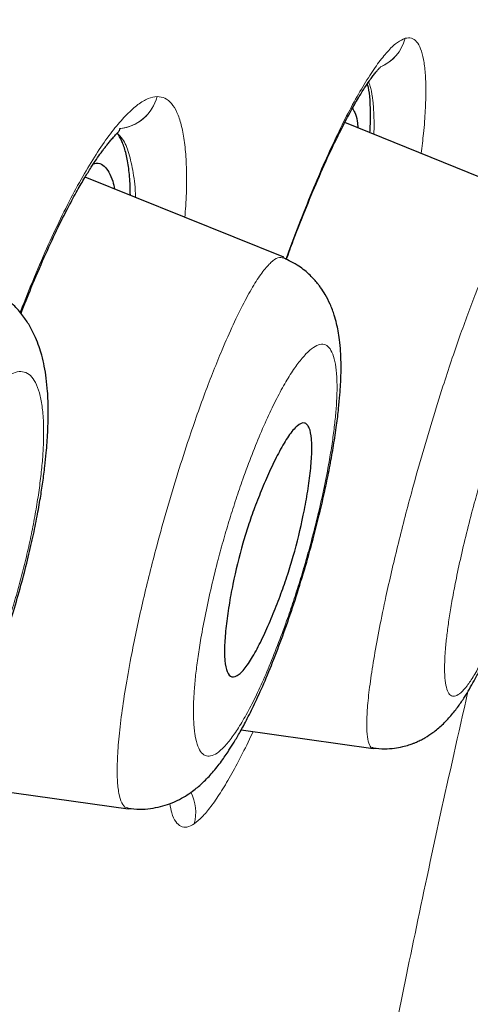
# Model space of a CAD drawing. Header units: millimetres. Extents: x 8 to 830, y 12 to 2106.
# Tile 603 of 624: x 801.3 to 804.38, y 1801.4 to 1808.11. Entities that reach past the tile are written whole.
import ezdxf

# ---------------------------------------------------------------- set-up
doc = ezdxf.new("R2010")
doc.units = ezdxf.units.MM

msp = doc.modelspace()

# ---------------------------------------------------------------- linework, layer by layer
at = {"color": 7, "linetype": 'Continuous', "lineweight": 30}
for p, q in [((804.7835, 1806.9002), (803.5197, 1807.4108)), ((801.8533, 1807.1291), (801.853, 1807.1292)), ((801.8533, 1807.1291), (801.853, 1807.1292)), ((803.1029, 1806.492), (801.7486, 1807.0391)), ((802.813, 1803.2676), (803.7136, 1803.1411)), ((800.7345, 1802.9136), (802.0422, 1802.7298))]:
    msp.add_line(p, q, dxfattribs=at)
at = {"color": 8, "linetype": 'Continuous', "lineweight": 0}
for centre, radius, start, end in [((803.6467, 1808.0618), 0.2948, 292.80327, 345.19887), ((803.6467, 1808.0618), 0.2949, 293.05772, 345.19817), ((801.9543, 1807.6637), 0.2952, 275.15418, 345.42386), ((801.9542, 1807.6638), 0.2953, 276.19329, 345.41844), ((802.201, 1802.7047), 0.3023, 345.1751, 27.06769)]:
    msp.add_arc(centre, radius, start, end, dxfattribs=at)
at = {"color": 7, "linetype": 'Continuous', "lineweight": 30}
for points, knots in [([(815.2417, 1879.5397), (815.2409, 1879.5373), (815.2387, 1879.5308), (815.2013, 1879.4128), (815.1085, 1879.0931), (814.9525, 1878.525), (814.7273, 1877.6975), (814.4294, 1876.6159), (814.0555, 1875.2452), (813.6418, 1873.7246), (813.2077, 1872.1222), (812.7774, 1870.5248), (812.2816, 1868.6694), (811.7162, 1866.5249), (811.0923, 1864.109), (810.3848, 1861.3452), (809.6032, 1858.2686), (808.758, 1854.9241), (807.9052, 1851.5401), (807.0493, 1848.1425), (805.9117, 1843.6193), (804.4836, 1837.9633), (802.7686, 1831.1854), (801.0519, 1824.4365), (799.3364, 1817.7065), (797.6446, 1811.1258), (795.9816, 1804.6729), (794.3485, 1798.3482), (792.9402, 1792.8889), (791.7576, 1788.3045), (790.8009, 1784.5914), (789.8488, 1780.8899), (789.2341, 1778.4891), (788.9253, 1777.283)], [0, 0, 0, 0, 0.01834, 0.049646, 0.081159, 0.112776, 0.144427, 0.176122, 0.207963, 0.24004, 0.261619, 0.283406, 0.305452, 0.327787, 0.350088, 0.372164, 0.398331, 0.424187, 0.449771, 0.475138, 0.500324, 0.550384, 0.600197, 0.649769, 0.69912, 0.748534, 0.794887, 0.841452, 0.888204, 0.915872, 0.943695, 0.971714, 1, 1, 1, 1]), ([(815.2417, 1879.5397), (815.2409, 1879.5373), (815.2387, 1879.5308), (815.2013, 1879.4128), (815.1085, 1879.0931), (814.9525, 1878.525), (814.7273, 1877.6975), (814.4294, 1876.6159), (814.0555, 1875.2452), (813.6418, 1873.7246), (813.2077, 1872.1222), (812.7774, 1870.5248), (812.2816, 1868.6694), (811.7162, 1866.5249), (811.0923, 1864.109), (810.3848, 1861.3452), (809.6032, 1858.2686), (808.758, 1854.9241), (807.9052, 1851.5401), (807.0493, 1848.1425), (805.9117, 1843.6193), (804.4836, 1837.9633), (802.7686, 1831.1854), (801.0519, 1824.4365), (799.3364, 1817.7065), (797.6446, 1811.1258), (795.9816, 1804.6729), (794.3485, 1798.3482), (792.9402, 1792.8889), (791.7576, 1788.3045), (790.8009, 1784.5914), (789.8488, 1780.8899), (789.2341, 1778.4891), (788.9253, 1777.283)], [0, 0, 0, 0, 0.01834, 0.049646, 0.081159, 0.112776, 0.144427, 0.176122, 0.207963, 0.24004, 0.261619, 0.283406, 0.305452, 0.327787, 0.350088, 0.372164, 0.398331, 0.424187, 0.449771, 0.475138, 0.500324, 0.550384, 0.600197, 0.649769, 0.69912, 0.748534, 0.794887, 0.841452, 0.888204, 0.915872, 0.943695, 0.971714, 1, 1, 1, 1]), ([(816.606, 1877.6246), (816.6053, 1877.6216), (816.6037, 1877.6153), (816.5654, 1877.4833), (816.476, 1877.1593), (816.3364, 1876.6304), (816.1546, 1875.9404), (815.9425, 1875.1439), (815.6847, 1874.1765), (815.3781, 1873.02), (815.0342, 1871.7254), (814.6569, 1870.3025), (814.2523, 1868.7707), (813.8291, 1867.1614), (813.4009, 1865.5147), (812.9834, 1863.8877), (812.5382, 1862.1413), (812.0186, 1860.0972), (811.4221, 1857.7456), (810.75, 1855.0942), (810.0636, 1852.3857), (809.3673, 1849.6416), (808.6639, 1846.8752), (807.7212, 1843.1697), (806.5319, 1838.5173), (805.0971, 1832.9208), (803.6566, 1827.3237), (802.2119, 1821.7314), (800.7649, 1816.1424), (799.3873, 1810.8518), (798.0849, 1805.8564), (796.8575, 1801.1587), (795.6305, 1796.4662), (794.5587, 1792.367), (793.642, 1788.8629), (792.8804, 1785.9489), (792.1257, 1783.0587), (791.3799, 1780.1956), (790.8985, 1778.3357), (790.6576, 1777.4049)], [0, 0, 0, 0, 0.028654, 0.059928, 0.09124, 0.122572, 0.14765, 0.172731, 0.197817, 0.222921, 0.248052, 0.269017, 0.290007, 0.311024, 0.326805, 0.342591, 0.358372, 0.374141, 0.395139, 0.416112, 0.437059, 0.457984, 0.478883, 0.499762, 0.54148, 0.583159, 0.624801, 0.666394, 0.707958, 0.749542, 0.784512, 0.819509, 0.85453, 0.889572, 0.911612, 0.933672, 0.955754, 0.977859, 1, 1, 1, 1]), ([(816.6058, 1877.6236), (816.605, 1877.6206), (816.6034, 1877.6142), (816.5653, 1877.4832), (816.476, 1877.1593), (816.3364, 1876.6304), (816.1546, 1875.9404), (815.9425, 1875.1439), (815.6847, 1874.1765), (815.3781, 1873.02), (815.0342, 1871.7254), (814.6569, 1870.3025), (814.2523, 1868.7707), (813.8291, 1867.1614), (813.4009, 1865.5147), (812.9834, 1863.8877), (812.5382, 1862.1413), (812.0186, 1860.0972), (811.4221, 1857.7456), (810.75, 1855.0942), (810.0636, 1852.3857), (809.3673, 1849.6416), (808.6639, 1846.8752), (807.7212, 1843.1697), (806.5319, 1838.5173), (805.0971, 1832.9208), (803.6566, 1827.3237), (802.2119, 1821.7314), (800.7649, 1816.1424), (799.3873, 1810.8518), (798.0849, 1805.8564), (796.8575, 1801.1587), (795.6305, 1796.4662), (794.5587, 1792.367), (793.642, 1788.8629), (792.8804, 1785.9489), (792.1257, 1783.0587), (791.3799, 1780.1956), (790.8985, 1778.3357), (790.6576, 1777.4049)], [0, 0, 0, 0, 0.027628, 0.058936, 0.090281, 0.121646, 0.14675, 0.171858, 0.19697, 0.2221, 0.247258, 0.268245, 0.289258, 0.310297, 0.326094, 0.341896, 0.357694, 0.37348, 0.3945, 0.415495, 0.436465, 0.457411, 0.478333, 0.499234, 0.540995, 0.582719, 0.624404, 0.666041, 0.70765, 0.749277, 0.784284, 0.819319, 0.854376, 0.889455, 0.911519, 0.933602, 0.955707, 0.977835, 1, 1, 1, 1]), ([(790.8326, 1777.52), (791.1125, 1778.6273), (791.6831, 1780.8847), (792.5905, 1784.4145), (793.5243, 1788.0286), (794.4734, 1791.6827), (795.532, 1795.7489), (796.7013, 1800.2336), (797.9791, 1805.1329), (799.4152, 1810.6497), (801.0061, 1816.7719), (802.7371, 1823.4942), (804.4612, 1830.2154), (806.1796, 1836.934), (807.6041, 1842.5243), (808.7382, 1846.9804), (809.5859, 1850.3067), (810.4225, 1853.5854), (811.2413, 1856.7875), (811.9877, 1859.6971), (812.6526, 1862.2782), (813.2329, 1864.5158), (813.7599, 1866.524), (814.2266, 1868.2807), (814.6364, 1869.8152), (815.0539, 1871.3724), (815.4541, 1872.8663), (815.8152, 1874.2092), (816.1013, 1875.2723), (816.3401, 1876.1676), (816.5092, 1876.8028), (816.5923, 1877.0832), (816.596, 1877.0962), (816.5979, 1877.1025)], [0, 0, 0, 0, 0.026664, 0.054357, 0.082001, 0.109685, 0.137453, 0.17399, 0.210713, 0.24757, 0.297859, 0.348126, 0.398373, 0.448601, 0.498899, 0.524186, 0.549552, 0.574879, 0.600129, 0.625492, 0.64667, 0.667756, 0.688924, 0.710123, 0.731243, 0.752352, 0.784057, 0.815599, 0.846785, 0.877833, 0.919215, 0.960784, 1, 1, 1, 1]), ([(816.5918, 1876.7213), (816.5898, 1876.7152), (816.5857, 1876.7027), (816.4996, 1876.4204), (816.3251, 1875.774), (816.0773, 1874.8559), (815.7819, 1873.7708), (815.4122, 1872.4103), (815.0038, 1870.9003), (814.5782, 1869.3248), (814.161, 1867.7711), (813.6872, 1865.9928), (813.154, 1863.9605), (812.5688, 1861.6934), (811.9006, 1859.0858), (811.1555, 1856.1624), (810.3435, 1852.9648), (809.522, 1849.7227), (808.6968, 1846.4605), (807.5916, 1842.0893), (806.1975, 1836.5887), (804.5093, 1829.9591), (802.8091, 1823.3125), (801.0975, 1816.6609), (799.5838, 1810.8439), (798.2836, 1805.8613), (797.1983, 1801.7126), (796.1133, 1797.5672), (795.0315, 1793.4304), (793.9568, 1789.3134), (792.8993, 1785.2412), (791.8597, 1781.214), (791.2066, 1778.6308), (790.8792, 1777.336)], [0, 0, 0, 0, 0.039392, 0.081265, 0.123167, 0.154792, 0.186451, 0.217971, 0.249506, 0.270698, 0.291841, 0.312877, 0.334073, 0.355258, 0.376322, 0.401743, 0.427011, 0.451975, 0.476801, 0.50158, 0.551155, 0.600863, 0.650713, 0.700608, 0.750487, 0.781648, 0.812807, 0.843984, 0.875217, 0.906469, 0.937628, 0.968734, 1, 1, 1, 1]), ([(803.1209, 1806.4775), (803.1367, 1806.5207), (803.1824, 1806.6456), (803.258, 1806.8371), (803.3468, 1807.0496), (803.4278, 1807.228), (803.4995, 1807.3743), (803.5596, 1807.4879), (803.6111, 1807.5778), (803.6532, 1807.6456), (803.6852, 1807.6932), (803.7091, 1807.7262), (803.7284, 1807.7512), (803.7416, 1807.767), (803.752, 1807.7786), (803.7601, 1807.7872), (803.7632, 1807.7899), (803.762, 1807.7896), (803.7617, 1807.7895)], [0, 0, 0, 0, 0.060567, 0.174922, 0.289524, 0.404701, 0.497467, 0.585669, 0.663393, 0.730558, 0.787129, 0.826184, 0.860493, 0.901829, 0.925649, 0.952519, 0.988429, 1, 1, 1, 1]), ([(803.1209, 1806.4775), (803.1367, 1806.5207), (803.1824, 1806.6456), (803.258, 1806.8371), (803.3468, 1807.0496), (803.4278, 1807.228), (803.4995, 1807.3743), (803.5596, 1807.4879), (803.6111, 1807.5778), (803.6532, 1807.6456), (803.6852, 1807.6932), (803.7091, 1807.7262), (803.7284, 1807.7512), (803.7416, 1807.767), (803.752, 1807.7786), (803.7601, 1807.7872), (803.7632, 1807.7899), (803.762, 1807.7896), (803.7617, 1807.7895)], [0, 0, 0, 0, 0.060567, 0.174922, 0.289524, 0.404701, 0.497467, 0.585669, 0.663393, 0.730558, 0.787129, 0.826184, 0.860493, 0.901829, 0.925649, 0.952519, 0.988429, 1, 1, 1, 1]), ([(803.6917, 1807.3414), (803.6934, 1807.3827), (803.697, 1807.4664), (803.6926, 1807.5678), (803.6852, 1807.6387), (803.6765, 1807.6678), (803.674, 1807.6759)], [0, 0, 0, 0, 0.287949, 0.583256, 0.883293, 1, 1, 1, 1]), ([(803.6917, 1807.3414), (803.6934, 1807.3827), (803.697, 1807.4664), (803.6926, 1807.5678), (803.6852, 1807.6387), (803.6765, 1807.6678), (803.674, 1807.6759)], [0, 0, 0, 0, 0.287949, 0.583256, 0.883293, 1, 1, 1, 1]), ([(803.5718, 1807.5079), (803.5775, 1807.4995), (803.5911, 1807.4792), (803.6038, 1807.4337), (803.6084, 1807.3905), (803.6101, 1807.3743)], [0, 0, 0, 0, 0.306373, 0.740788, 1, 1, 1, 1]), ([(803.5718, 1807.5079), (803.5775, 1807.4995), (803.5911, 1807.4792), (803.6038, 1807.4337), (803.6084, 1807.3905), (803.6101, 1807.3743)], [0, 0, 0, 0, 0.306373, 0.740788, 1, 1, 1, 1]), ([(801.3114, 1806.1091), (801.3347, 1806.1687), (801.3871, 1806.3025), (801.4687, 1806.4921), (801.5535, 1806.6765), (801.6288, 1806.8263), (801.6928, 1806.9443), (801.7445, 1807.0333), (801.7881, 1807.1035), (801.8254, 1807.1602), (801.8536, 1807.2005), (801.8757, 1807.2306), (801.8939, 1807.2544), (801.9128, 1807.2779), (801.9334, 1807.3024), (801.9544, 1807.3258), (801.9739, 1807.3467), (801.9863, 1807.361), (801.9852, 1807.3644), (801.9847, 1807.366)], [0, 0, 0, 0, 0.0803951, 0.1805965, 0.2769689, 0.3696484, 0.4399818, 0.5022958, 0.55621, 0.6016897, 0.6450212, 0.6701231, 0.6975754, 0.7273601, 0.7599201, 0.7998438, 0.8616148, 0.936216, 1, 1, 1, 1]), ([(801.3114, 1806.1091), (801.3347, 1806.1687), (801.3871, 1806.3025), (801.4687, 1806.4921), (801.5535, 1806.6765), (801.6288, 1806.8263), (801.6928, 1806.9443), (801.7445, 1807.0333), (801.7881, 1807.1035), (801.8254, 1807.1602), (801.8536, 1807.2005), (801.8757, 1807.2306), (801.8939, 1807.2544), (801.9128, 1807.2779), (801.9334, 1807.3024), (801.9544, 1807.3258), (801.9739, 1807.3467), (801.9863, 1807.361), (801.9852, 1807.3644), (801.9847, 1807.366)], [0, 0, 0, 0, 0.0803951, 0.1805965, 0.2769689, 0.3696484, 0.4399818, 0.5022958, 0.55621, 0.6016897, 0.6450212, 0.6701231, 0.6975754, 0.7273601, 0.7599201, 0.7998438, 0.8616148, 0.936216, 1, 1, 1, 1]), ([(802.057, 1806.9146), (802.0566, 1806.9424), (802.0558, 1807.0158), (802.0452, 1807.1141), (802.0269, 1807.2112), (802.0001, 1807.285), (801.9794, 1807.3268), (801.9658, 1807.3377), (801.9656, 1807.3378)], [0, 0, 0, 0, 0.131092, 0.346197, 0.565145, 0.782112, 0.996426, 1, 1, 1, 1]), ([(802.057, 1806.9146), (802.0566, 1806.9424), (802.0558, 1807.0158), (802.0452, 1807.1141), (802.0269, 1807.2112), (802.0001, 1807.285), (801.9794, 1807.3268), (801.9658, 1807.3377), (801.9656, 1807.3378)], [0, 0, 0, 0, 0.131092, 0.346197, 0.565145, 0.782112, 0.996426, 1, 1, 1, 1]), ([(801.8071, 1807.1319), (801.8178, 1807.1335), (801.8444, 1807.1375), (801.8788, 1807.116), (801.9119, 1807.0751), (801.9357, 1807.0224), (801.9458, 1806.9761), (801.9498, 1806.9579)], [0, 0, 0, 0, 0.1561238, 0.3869694, 0.6170173, 0.8484511, 1, 1, 1, 1]), ([(801.8071, 1807.1319), (801.8178, 1807.1335), (801.8444, 1807.1375), (801.8788, 1807.116), (801.9119, 1807.0751), (801.9357, 1807.0224), (801.9458, 1806.9761), (801.9498, 1806.9579)], [0, 0, 0, 0, 0.1561238, 0.3869694, 0.6170173, 0.8484511, 1, 1, 1, 1]), ([(803.7137, 1803.1441), (803.7394, 1803.1415), (803.7873, 1803.1366), (803.8551, 1803.1416), (803.911, 1803.1517), (803.9538, 1803.1638), (803.9853, 1803.175), (804.0113, 1803.1858), (804.0373, 1803.1979), (804.0753, 1803.2183), (804.1256, 1803.2512), (804.1877, 1803.3027), (804.2471, 1803.3663), (804.2939, 1803.4271), (804.3348, 1803.4878), (804.3706, 1803.5467), (804.4046, 1803.607), (804.4432, 1803.6805), (804.4831, 1803.7629), (804.5202, 1803.8443), (804.5495, 1803.9118), (804.5715, 1803.9642), (804.5887, 1804.0063), (804.6059, 1804.049), (804.6283, 1804.1061), (804.658, 1804.1845), (804.6952, 1804.2866), (804.7396, 1804.4141), (804.7856, 1804.5529), (804.8308, 1804.6967), (804.8718, 1804.8335), (804.9099, 1804.9672), (804.9467, 1805.1028), (804.9809, 1805.2364), (805.0114, 1805.3638), (805.0355, 1805.4711), (805.054, 1805.5588), (805.0681, 1805.6299), (805.0803, 1805.6943), (805.0924, 1805.7624), (805.1053, 1805.8409), (805.1202, 1805.9425), (805.1346, 1806.065), (805.1438, 1806.2012), (805.1433, 1806.3241), (805.1325, 1806.4265), (805.1143, 1806.5083), (805.0961, 1806.5647), (805.0789, 1806.6062), (805.0598, 1806.6447), (805.0364, 1806.6851), (805.0036, 1806.731), (804.9616, 1806.7781), (804.9119, 1806.8223), (804.8513, 1806.8644), (804.8054, 1806.8853), (804.7814, 1806.8963)], [0, 0, 0, 0, 0.0160191, 0.0299163, 0.0414499, 0.0504656, 0.0568818, 0.0616346, 0.0684634, 0.0777683, 0.0939706, 0.1143397, 0.136877, 0.1603959, 0.182004, 0.2000407, 0.2185063, 0.2412104, 0.2681126, 0.2892447, 0.3062275, 0.3188584, 0.3271799, 0.3359877, 0.3490303, 0.3664268, 0.3881832, 0.414315, 0.4448377, 0.4706249, 0.4977854, 0.5232456, 0.5468308, 0.5753728, 0.6006012, 0.6223826, 0.6407276, 0.6556599, 0.6681808, 0.6831277, 0.7011689, 0.722242, 0.7564452, 0.7930279, 0.8307412, 0.86421, 0.8838764, 0.9000476, 0.9123679, 0.9186118, 0.9282627, 0.9414063, 0.9535062, 0.9674219, 0.9829938, 1, 1, 1, 1]), ([(802.0426, 1802.7323), (802.0685, 1802.7296), (802.1186, 1802.7246), (802.1931, 1802.7299), (802.2616, 1802.7429), (802.3288, 1802.7641), (802.3903, 1802.7916), (802.4462, 1802.8243), (802.4991, 1802.8618), (802.5568, 1802.9112), (802.6203, 1802.9783), (802.6769, 1803.05), (802.7255, 1803.1204), (802.7678, 1803.188), (802.8087, 1803.2582), (802.8574, 1803.3489), (802.914, 1803.4638), (802.9777, 1803.6055), (803.0456, 1803.7716), (803.1143, 1803.9564), (803.1813, 1804.1534), (803.2455, 1804.3601), (803.3057, 1804.5735), (803.354, 1804.7657), (803.3916, 1804.9329), (803.4199, 1805.0736), (803.4445, 1805.2126), (803.4639, 1805.3421), (803.4778, 1805.4563), (803.4864, 1805.5485), (803.4912, 1805.6212), (803.4935, 1805.6749), (803.4946, 1805.7245), (803.4946, 1805.7827), (803.4918, 1805.8537), (803.4853, 1805.9244), (803.4759, 1805.9858), (803.4641, 1806.042), (803.4468, 1806.1041), (803.4216, 1806.1708), (803.3898, 1806.2333), (803.3619, 1806.2768), (803.3381, 1806.3088), (803.3144, 1806.3376), (803.2721, 1806.3818), (803.2021, 1806.44), (803.1371, 1806.4709), (803.1009, 1806.4882)], [0, 0, 0, 0, 0.017319, 0.033556, 0.048548, 0.062196, 0.078415, 0.092423, 0.106597, 0.127775, 0.152867, 0.18014, 0.204651, 0.22208, 0.243479, 0.269309, 0.299521, 0.334064, 0.371545, 0.409675, 0.448485, 0.488, 0.528257, 0.569332, 0.597256, 0.625507, 0.653416, 0.683525, 0.709714, 0.731984, 0.750327, 0.764736, 0.774093, 0.788622, 0.809015, 0.830816, 0.848358, 0.861874, 0.876242, 0.896362, 0.914932, 0.929017, 0.934681, 0.942432, 0.952959, 0.973758, 1, 1, 1, 1]), ([(800.0205, 1802.5341), (800.0482, 1802.5313), (800.1, 1802.526), (800.1747, 1802.5311), (800.2376, 1802.5421), (800.2875, 1802.5558), (800.3247, 1802.5689), (800.3634, 1802.5847), (800.4106, 1802.6077), (800.4731, 1802.6455), (800.5502, 1802.7043), (800.6236, 1802.7754), (800.6898, 1802.8529), (800.7421, 1802.9226), (800.7877, 1802.9893), (800.8297, 1803.056), (800.872, 1803.1283), (800.9188, 1803.2141), (800.9739, 1803.3237), (801.0373, 1803.4623), (801.0989, 1803.6117), (801.1565, 1803.7648), (801.2086, 1803.9146), (801.2612, 1804.0796), (801.3113, 1804.2523), (801.3556, 1804.4223), (801.3921, 1804.5797), (801.421, 1804.7211), (801.4431, 1804.8458), (801.4607, 1804.9602), (801.474, 1805.0627), (801.4833, 1805.1522), (801.4895, 1805.2279), (801.4941, 1805.3025), (801.4972, 1805.3859), (801.4973, 1805.48), (801.4933, 1805.5752), (801.4844, 1805.666), (801.4712, 1805.7478), (801.4548, 1805.8184), (801.4353, 1805.8823), (801.4099, 1805.9486), (801.376, 1806.0166), (801.3298, 1806.0886), (801.2657, 1806.1643), (801.1762, 1806.2411), (801.1019, 1806.2768), (801.0624, 1806.2958)], [0, 0, 0, 0, 0.019009, 0.0356, 0.049582, 0.060833, 0.069289, 0.075292, 0.089481, 0.108333, 0.13043, 0.161382, 0.187977, 0.209957, 0.230254, 0.249367, 0.267975, 0.290525, 0.31785, 0.349914, 0.386746, 0.414023, 0.443488, 0.475141, 0.508777, 0.541055, 0.570808, 0.598071, 0.622751, 0.644814, 0.667882, 0.687266, 0.702981, 0.718262, 0.737195, 0.75988, 0.784909, 0.808432, 0.830268, 0.850414, 0.865953, 0.882858, 0.902911, 0.920891, 0.943221, 0.96977, 1, 1, 1, 1]), ([(802.8244, 1804.5424), (802.8361, 1804.5813), (802.861, 1804.6638), (802.9063, 1804.7902), (802.9582, 1804.9223), (803.0158, 1805.0534), (803.0769, 1805.176), (803.1385, 1805.2796), (803.1976, 1805.3513), (803.2388, 1805.3681), (803.2642, 1805.3521), (803.2822, 1805.3222), (803.2949, 1805.2602), (803.2963, 1805.1539), (803.2856, 1805.0252), (803.2657, 1804.8827), (803.2309, 1804.6945), (803.1856, 1804.504), (803.1297, 1804.3241), (803.0834, 1804.1917), (803.0302, 1804.0552), (802.9724, 1803.9216), (802.9119, 1803.8001), (802.8523, 1803.7018), (802.7965, 1803.638), (802.7483, 1803.6216), (802.7152, 1803.6572), (802.6998, 1803.7333), (802.6981, 1803.8404), (802.7084, 1803.9699), (802.7283, 1804.1125), (802.7619, 1804.3011), (802.7999, 1804.4479), (802.8244, 1804.5424)], [0, 0, 0, 0, 0.021389, 0.045447, 0.072419, 0.102122, 0.134608, 0.169969, 0.207934, 0.248826, 0.26798, 0.286748, 0.322675, 0.356637, 0.388856, 0.41905, 0.447588, 0.498923, 0.521627, 0.546931, 0.574501, 0.604662, 0.637071, 0.6721, 0.709618, 0.74947, 0.787541, 0.82374, 0.857869, 0.890064, 0.920404, 0.948759, 1, 1, 1, 1])]:
    msp.add_open_spline(points, degree=3, knots=knots, dxfattribs=at)
at = {"color": 8, "linetype": 'Continuous', "lineweight": 0}
for points, knots in [([(816.5804, 1876.0527), (816.5793, 1876.0488), (816.5769, 1876.0406), (816.5351, 1875.9187), (816.4426, 1875.6015), (816.3003, 1875.0867), (816.116, 1874.4135), (815.9002, 1873.6292), (815.6378, 1872.6808), (815.3255, 1871.5468), (814.9762, 1870.2722), (814.5934, 1868.8719), (814.1842, 1867.3625), (813.7217, 1865.6383), (813.2024, 1863.6647), (812.6314, 1861.4469), (812.02, 1859.0447), (811.3802, 1856.5144), (810.7213, 1853.897), (810.0497, 1851.2226), (809.3709, 1848.5171), (808.6878, 1845.7927), (807.7694, 1842.1248), (806.6077, 1837.501), (805.1981, 1831.9249), (803.7784, 1826.3432), (802.3519, 1820.7646), (800.9217, 1815.2248), (799.4863, 1809.7206), (798.0527, 1804.2494), (796.6154, 1798.7812), (795.3704, 1794.0446), (794.3224, 1790.0483), (793.4711, 1786.7899), (792.6344, 1783.5682), (791.8116, 1780.3767), (791.2934, 1778.3202), (791.0333, 1777.288)], [0, 0, 0, 0, 0.027695, 0.058894, 0.090028, 0.121166, 0.146177, 0.171284, 0.196414, 0.221444, 0.246463, 0.267448, 0.288438, 0.309296, 0.330126, 0.351186, 0.372225, 0.393197, 0.414217, 0.435226, 0.456147, 0.477015, 0.497875, 0.539987, 0.582177, 0.624368, 0.666516, 0.708656, 0.750043, 0.791463, 0.832917, 0.874415, 0.899547, 0.924608, 0.949641, 0.974722, 1, 1, 1, 1]), ([(816.5804, 1876.0527), (816.5793, 1876.0488), (816.5769, 1876.0406), (816.5351, 1875.9187), (816.4426, 1875.6015), (816.3003, 1875.0867), (816.116, 1874.4135), (815.9002, 1873.6292), (815.6378, 1872.6808), (815.3255, 1871.5468), (814.9762, 1870.2722), (814.5934, 1868.8719), (814.1842, 1867.3625), (813.7217, 1865.6383), (813.2024, 1863.6647), (812.6314, 1861.4469), (812.02, 1859.0447), (811.3802, 1856.5144), (810.7213, 1853.897), (810.0497, 1851.2226), (809.3709, 1848.5171), (808.6878, 1845.7927), (807.7694, 1842.1248), (806.6077, 1837.501), (805.1981, 1831.9249), (803.7784, 1826.3432), (802.3519, 1820.7646), (800.9217, 1815.2248), (799.4863, 1809.7206), (798.0527, 1804.2494), (796.6154, 1798.7812), (795.3704, 1794.0446), (794.3224, 1790.0483), (793.4711, 1786.7899), (792.6344, 1783.5682), (791.8116, 1780.3767), (791.2934, 1778.3202), (791.0333, 1777.288)], [0, 0, 0, 0, 0.027695, 0.058894, 0.090028, 0.121166, 0.146177, 0.171284, 0.196414, 0.221444, 0.246463, 0.267448, 0.288438, 0.309296, 0.330126, 0.351186, 0.372225, 0.393197, 0.414217, 0.435226, 0.456147, 0.477015, 0.497875, 0.539987, 0.582177, 0.624368, 0.666516, 0.708656, 0.750043, 0.791463, 0.832917, 0.874415, 0.899547, 0.924608, 0.949641, 0.974722, 1, 1, 1, 1]), ([(776.723, 1780.0839), (777.0666, 1781.2876), (777.7537, 1783.6953), (778.8031, 1787.4364), (779.8596, 1791.2214), (780.9213, 1795.0419), (781.987, 1798.8809), (783.2332, 1803.3744), (784.6611, 1808.5217), (786.2715, 1814.3158), (787.8857, 1820.1092), (789.5147, 1825.8982), (791.155, 1831.684), (792.7999, 1837.4661), (794.4484, 1843.2373), (795.8213, 1848.0276), (796.9126, 1851.8342), (797.724, 1854.669), (798.5233, 1857.4725), (799.3043, 1860.227), (800.0613, 1862.9104), (800.7761, 1865.482), (801.4472, 1867.9214), (801.8314, 1869.3648), (802.0234, 1870.0865)], [0, 0, 0, 0, 0.041658, 0.083322, 0.12499, 0.166658, 0.208327, 0.249998, 0.312501, 0.37501, 0.437516, 0.500023, 0.56253, 0.625037, 0.687542, 0.750042, 0.781293, 0.812545, 0.843795, 0.875043, 0.906288, 0.937529, 0.968766, 1, 1, 1, 1]), ([(776.723, 1780.0839), (777.0666, 1781.2876), (777.7537, 1783.6953), (778.8031, 1787.4364), (779.8596, 1791.2214), (780.9213, 1795.0419), (781.987, 1798.8809), (783.2332, 1803.3744), (784.6611, 1808.5217), (786.2715, 1814.3158), (787.8857, 1820.1092), (789.5147, 1825.8982), (791.155, 1831.684), (792.7999, 1837.4661), (794.4484, 1843.2373), (795.8213, 1848.0276), (796.9126, 1851.8342), (797.724, 1854.669), (798.5233, 1857.4725), (799.3043, 1860.227), (800.0613, 1862.9104), (800.7761, 1865.482), (801.4472, 1867.9214), (801.8314, 1869.3648), (802.0234, 1870.0865)], [0, 0, 0, 0, 0.041658, 0.083322, 0.12499, 0.166658, 0.208327, 0.249998, 0.312501, 0.37501, 0.437516, 0.500023, 0.56253, 0.625037, 0.687542, 0.750042, 0.781293, 0.812545, 0.843795, 0.875043, 0.906288, 0.937529, 0.968766, 1, 1, 1, 1]), ([(803.1178, 1806.4791), (803.1361, 1806.5292), (803.1841, 1806.6608), (803.2623, 1806.8593), (803.3512, 1807.073), (803.4384, 1807.267), (803.5229, 1807.4404), (803.6042, 1807.5924), (803.6813, 1807.7217), (803.7536, 1807.8274), (803.8201, 1807.9079), (803.8806, 1807.9644), (803.9147, 1807.9791), (803.9317, 1807.9865)], [0, 0, 0, 0, 0.057727, 0.151754, 0.245604, 0.33945, 0.433524, 0.527845, 0.622352, 0.716935, 0.811468, 0.905844, 1, 1, 1, 1]), ([(803.1178, 1806.4791), (803.1361, 1806.5292), (803.1841, 1806.6608), (803.2623, 1806.8593), (803.3512, 1807.073), (803.4384, 1807.267), (803.5229, 1807.4404), (803.6042, 1807.5924), (803.6813, 1807.7217), (803.7536, 1807.8274), (803.8201, 1807.9079), (803.8806, 1807.9644), (803.9147, 1807.9791), (803.9317, 1807.9865)], [0, 0, 0, 0, 0.057727, 0.151754, 0.245604, 0.33945, 0.433524, 0.527845, 0.622352, 0.716935, 0.811468, 0.905844, 1, 1, 1, 1]), ([(803.9317, 1807.9865), (803.9465, 1807.9884), (803.976, 1807.9922), (804.0107, 1807.9661), (804.0384, 1807.9178), (804.0582, 1807.8456), (804.0703, 1807.7511), (804.0744, 1807.635), (804.0702, 1807.4974), (804.0596, 1807.3535), (804.0466, 1807.2469), (804.0409, 1807.2003)], [0, 0, 0, 0, 0.114004, 0.228006, 0.342051, 0.456124, 0.57017, 0.684132, 0.79797, 0.911695, 1, 1, 1, 1]), ([(803.9317, 1807.9865), (803.9465, 1807.9884), (803.976, 1807.9922), (804.0107, 1807.9661), (804.0384, 1807.9178), (804.0582, 1807.8456), (804.0703, 1807.7511), (804.0744, 1807.635), (804.0702, 1807.4974), (804.0596, 1807.3535), (804.0466, 1807.2469), (804.0409, 1807.2003)], [0, 0, 0, 0, 0.114004, 0.228006, 0.342051, 0.456124, 0.57017, 0.684132, 0.79797, 0.911695, 1, 1, 1, 1]), ([(803.7181, 1807.3307), (803.7181, 1807.3312), (803.7208, 1807.3787), (803.7192, 1807.4571), (803.7126, 1807.5628), (803.7003, 1807.6404), (803.6877, 1807.6748), (803.6826, 1807.6887)], [0, 0, 0, 0, 0.002784, 0.274034, 0.545834, 0.817939, 1, 1, 1, 1]), ([(803.7181, 1807.3307), (803.7181, 1807.3312), (803.7208, 1807.3787), (803.7192, 1807.4571), (803.7126, 1807.5628), (803.7003, 1807.6404), (803.6877, 1807.6748), (803.6826, 1807.6887)], [0, 0, 0, 0, 0.002784, 0.274034, 0.545834, 0.817939, 1, 1, 1, 1]), ([(801.305, 1806.1142), (801.3062, 1806.1173), (801.3381, 1806.2028), (801.4026, 1806.3595), (801.4975, 1806.5803), (801.5926, 1806.782), (801.6865, 1806.9639), (801.7784, 1807.1246), (801.8676, 1807.2632), (801.9531, 1807.3789), (802.0341, 1807.4709), (802.1096, 1807.5376), (802.1794, 1807.5806), (802.2198, 1807.5865), (802.24, 1807.5895)], [0, 0, 0, 0, 0.003414, 0.093978, 0.1844, 0.274656, 0.364923, 0.455411, 0.546127, 0.637005, 0.727939, 0.81881, 0.909516, 1, 1, 1, 1]), ([(801.305, 1806.1142), (801.3062, 1806.1173), (801.3381, 1806.2028), (801.4026, 1806.3595), (801.4975, 1806.5803), (801.5926, 1806.782), (801.6865, 1806.9639), (801.7784, 1807.1246), (801.8676, 1807.2632), (801.9531, 1807.3789), (802.0341, 1807.4709), (802.1096, 1807.5376), (802.1794, 1807.5806), (802.2198, 1807.5865), (802.24, 1807.5895)], [0, 0, 0, 0, 0.003414, 0.093978, 0.1844, 0.274656, 0.364923, 0.455411, 0.546127, 0.637005, 0.727939, 0.81881, 0.909516, 1, 1, 1, 1]), ([(802.24, 1807.5895), (802.2581, 1807.5873), (802.2943, 1807.5829), (802.339, 1807.5447), (802.3763, 1807.4842), (802.4054, 1807.4), (802.4262, 1807.2933), (802.4385, 1807.165), (802.4416, 1807.0146), (802.4384, 1806.8807), (802.431, 1806.7907), (802.4288, 1806.7643)], [0, 0, 0, 0, 0.119154, 0.238123, 0.356986, 0.475777, 0.594513, 0.713219, 0.831955, 0.950838, 1, 1, 1, 1]), ([(802.24, 1807.5895), (802.2581, 1807.5873), (802.2943, 1807.5829), (802.339, 1807.5447), (802.3763, 1807.4842), (802.4054, 1807.4), (802.4262, 1807.2933), (802.4385, 1807.165), (802.4416, 1807.0146), (802.4384, 1806.8807), (802.431, 1806.7907), (802.4288, 1806.7643)], [0, 0, 0, 0, 0.119154, 0.238123, 0.356986, 0.475777, 0.594513, 0.713219, 0.831955, 0.950838, 1, 1, 1, 1]), ([(802.0916, 1806.9005), (802.0916, 1806.9007), (802.0914, 1806.9673), (802.0775, 1807.0713), (802.0491, 1807.2063), (802.0117, 1807.2964), (801.9792, 1807.3265), (801.9662, 1807.3385)], [0, 0, 0, 0, 0.000748, 0.272308, 0.544504, 0.816987, 1, 1, 1, 1]), ([(802.0916, 1806.9005), (802.0916, 1806.9007), (802.0914, 1806.9673), (802.0775, 1807.0713), (802.0491, 1807.2063), (802.0117, 1807.2964), (801.9792, 1807.3265), (801.9662, 1807.3385)], [0, 0, 0, 0, 0.000748, 0.272308, 0.544504, 0.816987, 1, 1, 1, 1]), ([(803.7145, 1803.1475), (803.7111, 1803.1471), (803.6976, 1803.1453), (803.6827, 1803.174), (803.6704, 1803.2333), (803.6681, 1803.3251), (803.6756, 1803.4464), (803.6932, 1803.5956), (803.7201, 1803.7689), (803.7557, 1803.963), (803.7957, 1804.1572), (803.8377, 1804.3442), (803.8793, 1804.5192), (803.9248, 1804.6994), (803.9788, 1804.9033), (804.0421, 1805.1297), (804.1147, 1805.3747), (804.1832, 1805.594), (804.2462, 1805.7857), (804.303, 1805.9507), (804.3591, 1806.106), (804.42, 1806.2665), (804.4847, 1806.4263), (804.5511, 1806.5771), (804.6123, 1806.702), (804.6673, 1806.799), (804.7148, 1806.8643), (804.7538, 1806.8991), (804.7724, 1806.8966), (804.7815, 1806.8953)], [0, 0, 0, 0, 0.013502, 0.054739, 0.096003, 0.137272, 0.178542, 0.219762, 0.260974, 0.302176, 0.343346, 0.374208, 0.405062, 0.435928, 0.466832, 0.508091, 0.549393, 0.590681, 0.621622, 0.652534, 0.68344, 0.714368, 0.755627, 0.79687, 0.838, 0.878929, 0.919725, 0.960791, 1, 1, 1, 1]), ([(802.0431, 1802.7361), (802.0379, 1802.7359), (802.0197, 1802.7354), (801.9976, 1802.7671), (801.9772, 1802.8298), (801.9669, 1802.9246), (801.9666, 1803.0486), (801.9768, 1803.2003), (801.997, 1803.3758), (802.0266, 1803.5719), (802.062, 1803.7678), (802.1003, 1803.9562), (802.1393, 1804.1324), (802.1828, 1804.3138), (802.2355, 1804.5188), (802.2983, 1804.7461), (802.3713, 1804.9917), (802.4413, 1805.2109), (802.5064, 1805.4021), (802.5656, 1805.566), (802.6247, 1805.7199), (802.6896, 1805.8787), (802.7592, 1806.0362), (802.8318, 1806.1843), (802.8999, 1806.3062), (802.9623, 1806.4), (803.0176, 1806.462), (803.0649, 1806.4941), (803.0891, 1806.4897), (803.1011, 1806.4876)], [0, 0, 0, 0, 0.016492, 0.057527, 0.098598, 0.139706, 0.180843, 0.221914, 0.262961, 0.303989, 0.344989, 0.375735, 0.406491, 0.437274, 0.468106, 0.50928, 0.550492, 0.591669, 0.622502, 0.653279, 0.684047, 0.714845, 0.755939, 0.797018, 0.83798, 0.878727, 0.919339, 0.96022, 1, 1, 1, 1]), ([(804.9105, 1804.9877), (804.9269, 1805.0489), (804.9597, 1805.1712), (805.0027, 1805.3502), (805.0371, 1805.5075), (805.0637, 1805.6429), (805.0835, 1805.7566), (805.0991, 1805.8615), (805.1114, 1805.9673), (805.1189, 1806.0692), (805.1191, 1806.1605), (805.1114, 1806.2306), (805.0962, 1806.279), (805.0736, 1806.3037), (805.0437, 1806.3042), (805.007, 1806.2799), (804.9644, 1806.233), (804.9165, 1806.1638), (804.8644, 1806.0741), (804.8087, 1805.9641), (804.7505, 1805.8353), (804.6907, 1805.6906), (804.6301, 1805.5314), (804.5748, 1805.3749), (804.5255, 1805.2268), (804.4826, 1805.0906), (804.4417, 1804.9529), (804.3987, 1804.7993), (804.3547, 1804.6306), (804.3122, 1804.4515), (804.2785, 1804.2937), (804.2527, 1804.1583), (804.2335, 1804.0441), (804.2186, 1803.9392), (804.2069, 1803.8334), (804.2001, 1803.7313), (804.2004, 1803.6397), (804.2084, 1803.5693), (804.2236, 1803.5206), (804.2462, 1803.496), (804.2757, 1803.4958), (804.3116, 1803.5189), (804.3534, 1803.5657), (804.4003, 1803.635), (804.4517, 1803.7253), (804.5064, 1803.8356), (804.5639, 1803.9645), (804.6232, 1804.1105), (804.6833, 1804.2698), (804.7385, 1804.4269), (804.7878, 1804.5752), (804.8309, 1804.7121), (804.8721, 1804.8499), (804.8977, 1804.9417), (804.9105, 1804.9877)], [0, 0, 0, 0, 0.020805, 0.041571, 0.06266, 0.078392, 0.093941, 0.109463, 0.125118, 0.145808, 0.166512, 0.187579, 0.208359, 0.229249, 0.249954, 0.270675, 0.291636, 0.312415, 0.333549, 0.35425, 0.374884, 0.395736, 0.416455, 0.437396, 0.453194, 0.46877, 0.484287, 0.49991, 0.520701, 0.541658, 0.562529, 0.578361, 0.593946, 0.609443, 0.625011, 0.645792, 0.666504, 0.687491, 0.70841, 0.729105, 0.749933, 0.770678, 0.791387, 0.812406, 0.833209, 0.854112, 0.874808, 0.895548, 0.916507, 0.937293, 0.953251, 0.968913, 0.98444, 1, 1, 1, 1]), ([(803.2924, 1804.5593), (803.3083, 1804.6208), (803.3401, 1804.7439), (803.3802, 1804.9246), (803.411, 1805.0836), (803.4336, 1805.2206), (803.4492, 1805.3357), (803.4601, 1805.4421), (803.4669, 1805.5496), (803.4677, 1805.6535), (803.46, 1805.747), (803.444, 1805.8197), (803.4205, 1805.871), (803.3894, 1805.8983), (803.3512, 1805.9015), (803.3064, 1805.8805), (803.256, 1805.8368), (803.2006, 1805.7707), (803.1415, 1805.6839), (803.0796, 1805.5765), (803.0159, 1805.45), (802.9515, 1805.307), (802.8871, 1805.1489), (802.8292, 1804.9928), (802.7784, 1804.8447), (802.7347, 1804.7082), (802.6937, 1804.5699), (802.6514, 1804.4153), (802.6092, 1804.2455), (802.5697, 1804.0647), (802.5399, 1803.9052), (802.5182, 1803.7683), (802.5033, 1803.6527), (802.4931, 1803.5462), (802.4872, 1803.4386), (802.4871, 1803.3345), (802.4953, 1803.2406), (802.5115, 1803.1678), (802.535, 1803.1165), (802.566, 1803.089), (802.6037, 1803.0858), (802.6476, 1803.1057), (802.6971, 1803.1494), (802.7512, 1803.2155), (802.8093, 1803.303), (802.8702, 1803.4107), (802.9331, 1803.5374), (802.997, 1803.6818), (803.0607, 1803.8401), (803.1186, 1803.9968), (803.1694, 1804.1452), (803.2133, 1804.2824), (803.2547, 1804.4207), (803.2799, 1804.5131), (803.2924, 1804.5593)], [0, 0, 0, 0, 0.020783, 0.041546, 0.062658, 0.078378, 0.093921, 0.109446, 0.125111, 0.145783, 0.166484, 0.187561, 0.208529, 0.229207, 0.249947, 0.27064, 0.29162, 0.3124, 0.333563, 0.354264, 0.374867, 0.395733, 0.416452, 0.437383, 0.4532, 0.468781, 0.484292, 0.499902, 0.520691, 0.541644, 0.562518, 0.578335, 0.593913, 0.609412, 0.624992, 0.645764, 0.666474, 0.687463, 0.708378, 0.729077, 0.749909, 0.770682, 0.791395, 0.812388, 0.833201, 0.854089, 0.874808, 0.89552, 0.916506, 0.937293, 0.953268, 0.968934, 0.984454, 1, 1, 1, 1]), ([(801.322, 1804.3448), (801.3336, 1804.3914), (801.3567, 1804.4845), (801.3862, 1804.6222), (801.4118, 1804.7575), (801.4327, 1804.8886), (801.4489, 1805.0136), (801.4599, 1805.1303), (801.4657, 1805.2385), (801.4662, 1805.3478), (801.4597, 1805.4538), (801.4435, 1805.5499), (801.4187, 1805.6251), (801.3862, 1805.6791), (801.3461, 1805.7095), (801.2992, 1805.7162), (801.2458, 1805.699), (801.1872, 1805.6589), (801.1239, 1805.5964), (801.0575, 1805.513), (800.989, 1805.4086), (800.9196, 1805.2846), (800.8503, 1805.1434), (800.782, 1804.9864), (800.7216, 1804.8307), (800.6692, 1804.6823), (800.6249, 1804.5451), (800.584, 1804.406), (800.5469, 1804.2658), (800.5135, 1804.1255), (800.4845, 1803.987), (800.4599, 1803.8515), (800.44, 1803.7206), (800.4249, 1803.5957), (800.4148, 1803.4784), (800.41, 1803.3702), (800.4104, 1803.2607), (800.4179, 1803.1545), (800.4347, 1803.058), (800.4597, 1802.9825), (800.4922, 1802.9283), (800.5319, 1802.8976), (800.5784, 1802.8909), (800.6306, 1802.9074), (800.688, 1802.9474), (800.75, 1803.0103), (800.8151, 1803.0942), (800.8823, 1803.1993), (800.9504, 1803.3233), (801.0189, 1803.4658), (801.0865, 1803.6232), (801.1469, 1803.7796), (801.1993, 1803.9283), (801.2439, 1804.0661), (801.2853, 1804.2052), (801.3098, 1804.2983), (801.322, 1804.3448)], [0, 0, 0, 0, 0.015584, 0.031118, 0.046764, 0.062676, 0.078377, 0.093913, 0.109441, 0.125122, 0.145776, 0.166474, 0.187556, 0.208477, 0.229161, 0.249946, 0.270625, 0.291605, 0.312396, 0.33359, 0.354289, 0.374854, 0.395739, 0.416457, 0.437375, 0.453218, 0.468804, 0.484307, 0.499901, 0.515479, 0.531197, 0.546862, 0.562535, 0.578336, 0.593906, 0.609405, 0.624993, 0.645742, 0.66645, 0.68745, 0.70838, 0.729082, 0.749893, 0.770694, 0.791411, 0.812376, 0.83345, 0.854141, 0.87482, 0.895509, 0.916514, 0.937302, 0.953295, 0.968961, 0.984471, 1, 1, 1, 1]), ([(803.4445, 1799.041), (803.4449, 1799.0433), (803.4734, 1799.2056), (803.5652, 1799.6906), (803.7015, 1800.4008), (803.848, 1801.1437), (803.9949, 1801.8625), (804.1605, 1802.6452), (804.295, 1803.2421), (804.3597, 1803.5293)], [0, 0, 0, 0, 0.003084, 0.218612, 0.434612, 0.578588, 0.722868, 0.866655, 1, 1, 1, 1]), ([(803.4445, 1799.041), (803.4449, 1799.0433), (803.4734, 1799.2056), (803.5652, 1799.6906), (803.7015, 1800.4008), (803.848, 1801.1437), (803.9949, 1801.8625), (804.1605, 1802.6452), (804.295, 1803.2421), (804.3597, 1803.5293)], [0, 0, 0, 0, 0.003084, 0.218612, 0.434612, 0.578588, 0.722868, 0.866655, 1, 1, 1, 1]), ([(802.8945, 1803.2562), (802.8929, 1803.2528), (802.865, 1803.191), (802.813, 1803.0881), (802.7396, 1802.9503), (802.6704, 1802.8351), (802.6058, 1802.7417), (802.5458, 1802.6693), (802.5107, 1802.6413), (802.4932, 1802.6273)], [0, 0, 0, 0, 0.009464, 0.174328, 0.339405, 0.504618, 0.669854, 0.835002, 1, 1, 1, 1]), ([(802.8945, 1803.2562), (802.8929, 1803.2528), (802.865, 1803.191), (802.813, 1803.0881), (802.7396, 1802.9503), (802.6704, 1802.8351), (802.6058, 1802.7417), (802.5458, 1802.6693), (802.5107, 1802.6413), (802.4932, 1802.6273)], [0, 0, 0, 0, 0.009464, 0.174328, 0.339405, 0.504618, 0.669854, 0.835002, 1, 1, 1, 1]), ([(802.4932, 1802.6273), (802.476, 1802.6178), (802.4417, 1802.5989), (802.3997, 1802.6059), (802.3652, 1802.639), (802.3401, 1802.6908), (802.3303, 1802.7426), (802.3261, 1802.7646)], [0, 0, 0, 0, 0.211286, 0.422305, 0.633269, 0.844251, 1, 1, 1, 1]), ([(802.4932, 1802.6273), (802.476, 1802.6178), (802.4417, 1802.5989), (802.3997, 1802.6059), (802.3652, 1802.639), (802.3401, 1802.6908), (802.3303, 1802.7426), (802.3261, 1802.7646)], [0, 0, 0, 0, 0.211286, 0.422305, 0.633269, 0.844251, 1, 1, 1, 1])]:
    msp.add_open_spline(points, degree=3, knots=knots, dxfattribs=at)

doc.saveas('drawing.dxf')
